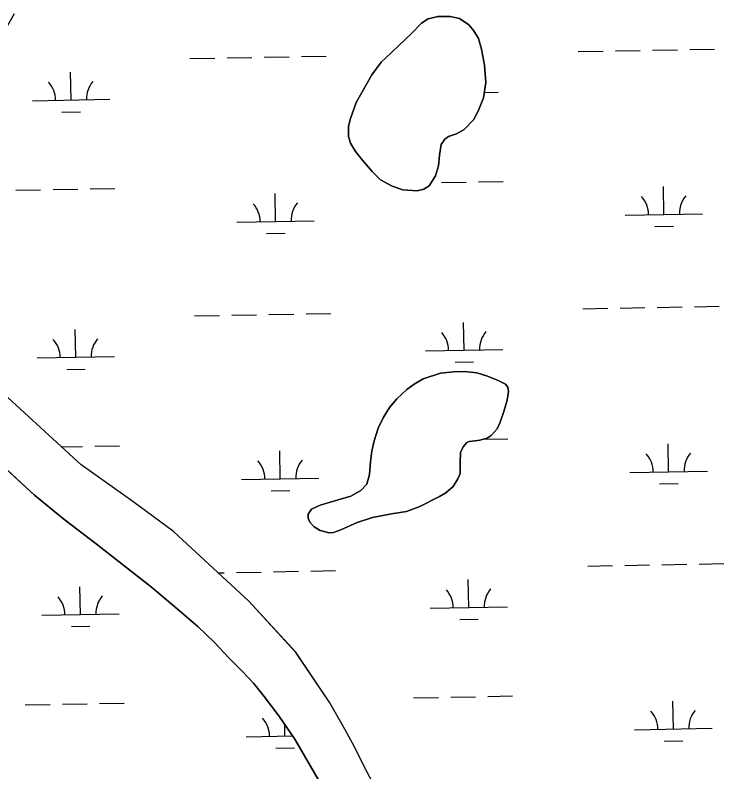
# Model space of a CAD drawing. Extents: x 3957609 to 3995875, y 234277 to 260273.
# Drawn here: x 3989818 to 3990734, y 256828 to 257807 of the extents above; entities that cross this region are included whole.
import ezdxf

# ---------------------------------------------------------------- set-up
doc = ezdxf.new("R2010")
doc.units = 0
doc.layers.add('V-TOPO-SHOR', color=7, linetype='Continuous')
doc.layers.add('V-WETL-SWMP', color=7, linetype='Continuous')

msp = doc.modelspace()

# ---------------------------------------------------------------- linework, layer by layer
at = {"layer": 'V-TOPO-SHOR'}
for points in [[(3989970.2, 257177.693), (3989903.376, 257225.034), (3989809.24, 257311.841), (3989772.439, 257352.135), (3989754.763, 257379.497), (3989744.375, 257400.894), (3989730.078, 257432.986), (3989720.527, 257464.859), (3989714.346, 257498.498), (3989711.841, 257514.128), (3989711.331, 257533.31), (3989711.632, 257557.628), (3989712.935, 257584.512), (3989717.395, 257610.79), (3989729.814, 257648.303), (3989747.783, 257688.757), (3989773.93, 257745.982), (3989780.918, 257761.77), (3989789.272, 257773.401), (3989801.576, 257784.419), (3989806.545, 257789.934), (3989811.919, 257798.612), (3989817.301, 257808.671)], [(3990426.435, 257719.323), (3990423.386, 257699.568), (3990416.593, 257682.597), (3990410.414, 257671.156), (3990398.697, 257658.555), (3990388.394, 257653.261), (3990378.297, 257649.747), (3990373.341, 257646.406), (3990368.567, 257639.509), (3990366.529, 257625.482), (3990365.284, 257611.648), (3990361.274, 257598.817), (3990353.313, 257586.001), (3990346.375, 257581.483), (3990337.667, 257579.347), (3990319.288, 257580.809), (3990305.271, 257585.415), (3990290.481, 257593.781), (3990279.456, 257604.306), (3990266.671, 257619.385), (3990258.02, 257630.295), (3990251.542, 257641.196), (3990249.009, 257649.708), (3990248.87, 257663.151), (3990251.481, 257673.024), (3990259.081, 257693.551), (3990279.2, 257729.246), (3990291.132, 257745.603), (3990304.034, 257758.004), (3990314.158, 257767.251), (3990330.038, 257782.602), (3990343.538, 257796.383), (3990351.866, 257801.684), (3990364.334, 257804.991), (3990380.345, 257804.924), (3990392.393, 257802.104), (3990404.616, 257794.145), (3990411.106, 257786.406), (3990416.994, 257776.299), (3990420.887, 257762.444), (3990424.754, 257741.868), (3990426.435, 257719.323)], [(3990366.615, 257184.437), (3990341.058, 257171.301), (3990323.833, 257165.051), (3990304.643, 257161.772), (3990280.11, 257157.131), (3990260.115, 257150.694), (3990239.318, 257141.294), (3990229.614, 257137.579), (3990224.079, 257137.208), (3990212.624, 257140.223), (3990204.737, 257145.001), (3990199.228, 257151.153), (3990197.076, 257156.302), (3990197.098, 257161.44), (3990201.079, 257167.75), (3990212.569, 257173.236), (3990235.529, 257179.86), (3990251.96, 257184.928), (3990265.036, 257192.187), (3990272.583, 257200.26), (3990275.999, 257212.898), (3990277.453, 257229.497), (3990279.291, 257242.733), (3990282.115, 257256.164), (3990287.524, 257272.55), (3990293.907, 257286.163), (3990302.068, 257299.373), (3990311.606, 257310.602), (3990324.312, 257322.804), (3990334.027, 257329.681), (3990345.324, 257336.55), (3990367.695, 257343.573), (3990384.703, 257345.475), (3990398.939, 257346.008), (3990414.745, 257343.964), (3990428.565, 257339.753), (3990442.381, 257334.357), (3990451.849, 257329.374), (3990454.995, 257325.604), (3990455.959, 257320.064), (3990454.132, 257309.002), (3990449.721, 257294.193), (3990444.916, 257280.574), (3990441.124, 257271.694), (3990433.575, 257263.226), (3990428.025, 257259.494), (3990418.919, 257256.963), (3990412.591, 257256.398), (3990405.075, 257255.439), (3990401.507, 257253.479), (3990397.137, 257248.556), (3990393.942, 257241.056), (3990393.292, 257228.012), (3990393.233, 257214.174), (3990390.438, 257207.266), (3990384.464, 257197.409), (3990374.938, 257189.145), (3990366.615, 257184.437)], [(3990212.237, 256814.267), (3990179.657, 256870.757), (3990158.827, 256900.9), (3990140.151, 256925.891), (3990126.387, 256943.152), (3990111.623, 256958.639), (3990094.299, 256975.914), (3990075.797, 256995.566), (3990054.334, 257016.22), (3990027.741, 257039.072), (3989994.447, 257067.095), (3989922.916, 257123.157), (3989881.333, 257154.97), (3989843.11, 257186.176), (3989790.132, 257234.842)], [(3990281.031, 256813.153), (3990269.264, 256835.151), (3990256.717, 256860.71), (3990244.751, 256882.509), (3990224.734, 256917.591), (3990181.122, 256982.828), (3990120.112, 257048.929), (3990022.826, 257139.109), (3989970.2, 257177.693)]]:
    msp.add_lwpolyline(points, dxfattribs=at)
at = {"layer": 'V-WETL-SWMP'}
for p, q in [((3990351.865, 257801.684), (3990343.539, 257796.383)), ((3990364.334, 257804.992), (3990351.865, 257801.684)), ((3990380.346, 257804.923), (3990364.334, 257804.992)), ((3990392.393, 257802.104), (3990380.346, 257804.923)), ((3990404.616, 257794.144), (3990392.393, 257802.104)), ((3990343.539, 257796.383), (3990330.037, 257782.602)), ((3990411.106, 257786.406), (3990404.616, 257794.144)), ((3990330.037, 257782.602), (3990314.157, 257767.251)), ((3990416.993, 257776.299), (3990411.106, 257786.406)), ((3990420.888, 257762.444), (3990416.993, 257776.299)), ((3990314.157, 257767.251), (3990304.035, 257758.003)), ((3990424.753, 257741.868), (3990420.888, 257762.444)), ((3990545.993, 257759.587), (3990577.988, 257760.169)), ((3990593.985, 257760.46), (3990625.98, 257761.042)), ((3990641.977, 257761.333), (3990673.972, 257761.914)), ((3990689.969, 257762.205), (3990721.964, 257762.787)), ((3990044.168, 257750.463), (3990076.163, 257751.044)), ((3990092.16, 257751.335), (3990124.155, 257751.917)), ((3990140.152, 257752.208), (3990172.147, 257752.79)), ((3990188.144, 257753.08), (3990220.139, 257753.662)), ((3990304.035, 257758.003), (3990291.132, 257745.604)), ((3990291.132, 257745.604), (3990279.201, 257729.246)), ((3990426.436, 257719.324), (3990424.753, 257741.868)), ((3989890.524, 257696.918), (3989889.869, 257732.912)), ((3990279.201, 257729.246), (3990259.081, 257693.551)), ((3990423.386, 257699.568), (3990426.436, 257719.324)), ((3990424.476, 257706.627), (3990442.341, 257706.952)), ((3989840.532, 257696.009), (3989940.516, 257697.827)), ((3990259.081, 257693.551), (3990251.481, 257673.024)), ((3990416.592, 257682.596), (3990423.386, 257699.568)), ((3989878.806, 257681.272), (3989902.802, 257681.708)), ((3990410.414, 257671.157), (3990416.592, 257682.596)), ((3990251.481, 257673.024), (3990248.869, 257663.151)), ((3990248.869, 257663.151), (3990249.009, 257649.707)), ((3990398.697, 257658.555), (3990410.414, 257671.157)), ((3990378.297, 257649.746), (3990388.394, 257653.261)), ((3990388.394, 257653.261), (3990398.697, 257658.555)), ((3990249.009, 257649.707), (3990251.542, 257641.196)), ((3990368.567, 257639.508), (3990373.341, 257646.407)), ((3990373.341, 257646.407), (3990378.297, 257649.746)), ((3990251.542, 257641.196), (3990258.019, 257630.295)), ((3990366.53, 257625.481), (3990368.567, 257639.508)), ((3990258.019, 257630.295), (3990266.671, 257619.385)), ((3990365.284, 257611.648), (3990366.53, 257625.481)), ((3990266.671, 257619.385), (3990279.456, 257604.306)), ((3990279.456, 257604.306), (3990290.481, 257593.781)), ((3990361.275, 257598.816), (3990365.284, 257611.648)), ((3990290.481, 257593.781), (3990305.272, 257585.415)), ((3990353.313, 257586), (3990361.275, 257598.816)), ((3990305.272, 257585.415), (3990319.288, 257580.808)), ((3990346.374, 257581.483), (3990353.313, 257586)), ((3990369.044, 257590.168), (3990401.038, 257590.75)), ((3990417.036, 257591.041), (3990449.03, 257591.623)), ((3990656.684, 257548.961), (3990656.03, 257584.955)), ((3989819.227, 257580.171), (3989851.221, 257580.753)), ((3989867.219, 257581.044), (3989899.213, 257581.625)), ((3989915.211, 257581.916), (3989947.205, 257582.498)), ((3990154.859, 257539.836), (3990154.205, 257575.83)), ((3990319.288, 257580.808), (3990337.667, 257579.346)), ((3990337.667, 257579.346), (3990346.374, 257581.483)), ((3990606.693, 257548.052), (3990706.676, 257549.87)), ((3990104.868, 257538.927), (3990204.851, 257540.745)), ((3990644.967, 257533.314), (3990668.963, 257533.751)), ((3990143.142, 257524.189), (3990167.138, 257524.626)), ((3990552.041, 257426.967), (3990584.036, 257427.549)), ((3990600.033, 257427.84), (3990632.028, 257428.422)), ((3990648.025, 257428.713), (3990680.02, 257429.294)), ((3990696.017, 257429.585), (3990728.012, 257430.167)), ((3990050.216, 257417.842), (3990082.211, 257418.424)), ((3990098.208, 257418.715), (3990130.203, 257419.297)), ((3990146.2, 257419.588), (3990178.195, 257420.17)), ((3990194.192, 257420.46), (3990226.187, 257421.042)), ((3990398.397, 257373.423), (3990397.743, 257409.417)), ((3989896.572, 257364.298), (3989895.917, 257400.292)), ((3990348.405, 257372.514), (3990448.389, 257374.332)), ((3989846.58, 257363.389), (3989946.564, 257365.207)), ((3989884.854, 257348.652), (3989908.851, 257349.088)), ((3990386.68, 257357.776), (3990410.676, 257358.213)), ((3990367.694, 257343.572), (3990345.325, 257336.551)), ((3990384.703, 257345.476), (3990367.694, 257343.572)), ((3990398.939, 257346.008), (3990384.703, 257345.476)), ((3990414.745, 257343.964), (3990398.939, 257346.008)), ((3990428.565, 257339.753), (3990414.745, 257343.964)), ((3990442.38, 257334.356), (3990428.565, 257339.753)), ((3990334.027, 257329.681), (3990324.311, 257322.803)), ((3990345.325, 257336.551), (3990334.027, 257329.681)), ((3990451.848, 257329.373), (3990442.38, 257334.356)), ((3990324.311, 257322.803), (3990311.606, 257310.601)), ((3990454.995, 257325.604), (3990451.848, 257329.373)), ((3990454.133, 257309.002), (3990455.96, 257320.064)), ((3990455.96, 257320.064), (3990454.995, 257325.604)), ((3989903.377, 257225.035), (3989809.24, 257311.841)), ((3990311.606, 257310.601), (3990302.069, 257299.373)), ((3990449.72, 257294.194), (3990454.133, 257309.002)), ((3990302.069, 257299.373), (3990293.907, 257286.163)), ((3990444.917, 257280.574), (3990449.72, 257294.194)), ((3990293.907, 257286.163), (3990287.523, 257272.55)), ((3990441.123, 257271.694), (3990444.917, 257280.574)), ((3990287.523, 257272.55), (3990282.115, 257256.165)), ((3990433.575, 257263.226), (3990441.123, 257271.694)), ((3990428.024, 257259.494), (3990433.575, 257263.226)), ((3990282.115, 257256.165), (3990279.29, 257242.734)), ((3990397.137, 257248.555), (3990401.507, 257253.479)), ((3990401.507, 257253.479), (3990405.074, 257255.44)), ((3990405.074, 257255.44), (3990412.591, 257256.397)), ((3990412.591, 257256.397), (3990418.919, 257256.963)), ((3990418.919, 257256.963), (3990428.024, 257259.494)), ((3990424.239, 257258.442), (3990455.079, 257259.003)), ((3990662.732, 257216.341), (3990662.078, 257252.335)), ((3989877.921, 257248.508), (3989905.261, 257249.005)), ((3989921.259, 257249.296), (3989953.253, 257249.878)), ((3990160.907, 257207.216), (3990160.253, 257243.21)), ((3990279.29, 257242.734), (3990277.454, 257229.497)), ((3990393.942, 257241.057), (3990397.137, 257248.555)), ((3989790.132, 257234.843), (3989843.109, 257186.175)), ((3990393.293, 257228.012), (3990393.942, 257241.057)), ((3989970.2, 257177.692), (3989903.377, 257225.035)), ((3990277.454, 257229.497), (3990275.999, 257212.898)), ((3990393.234, 257214.174), (3990393.293, 257228.012)), ((3990275.999, 257212.898), (3990272.584, 257200.26)), ((3990390.437, 257207.267), (3990393.234, 257214.174)), ((3990612.741, 257215.432), (3990712.724, 257217.25)), ((3990110.916, 257206.307), (3990210.899, 257208.125)), ((3990384.464, 257197.408), (3990390.437, 257207.267)), ((3990272.584, 257200.26), (3990265.037, 257192.187)), ((3990374.939, 257189.146), (3990384.464, 257197.408)), ((3990651.015, 257200.694), (3990675.011, 257201.13)), ((3989843.109, 257186.175), (3989881.333, 257154.97)), ((3990149.19, 257191.569), (3990173.186, 257192.006)), ((3990251.959, 257184.929), (3990235.529, 257179.859)), ((3990265.037, 257192.187), (3990251.959, 257184.929)), ((3990341.058, 257171.302), (3990366.616, 257184.437)), ((3990366.616, 257184.437), (3990374.939, 257189.146)), ((3990022.825, 257139.109), (3989970.2, 257177.692)), ((3990212.569, 257173.236), (3990201.079, 257167.75)), ((3990235.529, 257179.859), (3990212.569, 257173.236)), ((3990201.079, 257167.75), (3990197.098, 257161.441)), ((3990304.642, 257161.771), (3990323.832, 257165.05)), ((3990323.832, 257165.05), (3990341.058, 257171.302)), ((3989881.333, 257154.97), (3989922.915, 257123.157)), ((3990197.098, 257161.441), (3990197.076, 257156.302)), ((3990197.076, 257156.302), (3990199.229, 257151.152)), ((3990260.115, 257150.694), (3990280.109, 257157.132)), ((3990280.109, 257157.132), (3990304.642, 257161.771)), ((3990199.229, 257151.152), (3990204.738, 257145)), ((3990204.738, 257145), (3990212.625, 257140.222)), ((3990239.317, 257141.294), (3990260.115, 257150.694)), ((3990120.111, 257048.929), (3990022.825, 257139.109)), ((3990212.625, 257140.222), (3990224.078, 257137.208)), ((3990224.078, 257137.208), (3990229.615, 257137.579)), ((3990229.615, 257137.579), (3990239.317, 257141.294)), ((3989922.915, 257123.157), (3989994.446, 257067.094)), ((3990558.089, 257094.347), (3990590.084, 257094.929)), ((3990606.081, 257095.22), (3990638.076, 257095.802)), ((3990654.073, 257096.092), (3990686.068, 257096.674)), ((3990702.065, 257096.965), (3990734.06, 257097.547)), ((3990080.483, 257085.663), (3990088.259, 257085.804)), ((3990104.256, 257086.095), (3990136.251, 257086.677)), ((3990152.248, 257086.968), (3990184.243, 257087.55)), ((3990200.24, 257087.84), (3990232.235, 257088.422)), ((3990404.445, 257040.803), (3990403.791, 257076.797)), ((3989902.62, 257031.678), (3989901.966, 257067.672)), ((3989994.446, 257067.094), (3990027.74, 257039.073)), ((3990181.121, 256982.827), (3990120.111, 257048.929)), ((3990027.74, 257039.073), (3990054.334, 257016.221)), ((3990354.453, 257039.894), (3990454.437, 257041.712)), ((3989852.628, 257030.769), (3989952.612, 257032.587)), ((3989890.903, 257016.032), (3989914.899, 257016.468)), ((3990392.728, 257025.156), (3990416.724, 257025.593)), ((3990054.334, 257016.221), (3990075.797, 256995.567)), ((3990075.797, 256995.567), (3990094.298, 256975.913)), ((3990224.734, 256917.591), (3990181.121, 256982.827)), ((3990094.298, 256975.913), (3990111.623, 256958.638)), ((3990111.623, 256958.638), (3990126.386, 256943.152)), ((3990126.386, 256943.152), (3990140.152, 256925.892)), ((3990140.152, 256925.892), (3990158.828, 256900.9)), ((3990333.148, 256924.056), (3990365.142, 256924.637)), ((3990381.14, 256924.928), (3990413.135, 256925.51)), ((3990429.132, 256925.801), (3990461.127, 256926.383)), ((3990668.781, 256883.721), (3990668.126, 256919.715)), ((3989831.323, 256914.931), (3989863.317, 256915.513)), ((3989879.315, 256915.804), (3989911.309, 256916.385)), ((3989927.307, 256916.676), (3989959.302, 256917.258)), ((3990244.751, 256882.509), (3990224.734, 256917.591)), ((3990158.828, 256900.9), (3990179.657, 256870.757)), ((3990166.955, 256874.596), (3990166.684, 256889.531)), ((3990256.718, 256860.709), (3990244.751, 256882.509)), ((3990618.789, 256882.812), (3990718.772, 256884.63)), ((3990116.964, 256873.687), (3990176.88, 256874.776)), ((3990179.657, 256870.757), (3990212.236, 256814.268)), ((3990269.263, 256835.15), (3990256.718, 256860.709)), ((3990657.063, 256868.074), (3990681.059, 256868.51)), ((3990155.238, 256858.949), (3990179.234, 256859.386)), ((3990281.032, 256813.153), (3990269.263, 256835.15))]:
    msp.add_line(p, q, dxfattribs=at)
for centre, start, end in [((3989945.749, 257698.397), 140.269876, 181.813534), ((3989835.281, 257696.389), 0.269879, 41.813537), ((3990601.442, 257548.431), 0.269879, 41.813537), ((3990711.91, 257550.44), 140.269876, 181.813534), ((3990099.617, 257539.306), 0.269879, 41.813537), ((3990210.085, 257541.315), 140.269876, 181.813534), ((3989951.797, 257365.777), 140.269876, 181.813534), ((3990343.155, 257372.894), 0.269879, 41.813537), ((3990453.622, 257374.902), 140.269876, 181.813534), ((3989841.33, 257363.769), 0.269879, 41.813537), ((3990607.49, 257215.811), 0.269879, 41.813537), ((3990717.958, 257217.82), 140.269876, 181.813534), ((3990105.665, 257206.686), 0.269879, 41.813537), ((3990216.133, 257208.695), 140.269876, 181.813534), ((3989957.845, 257033.157), 140.269876, 181.813534), ((3990349.203, 257040.273), 0.269879, 41.813537), ((3990459.67, 257042.282), 140.269876, 181.813534), ((3989847.378, 257031.149), 0.269879, 41.813537), ((3990613.538, 256883.191), 0.269879, 41.813537), ((3990724.006, 256885.2), 140.269876, 181.813534), ((3990111.713, 256874.066), 0.269879, 41.813537)]:
    msp.add_arc(centre, 35.246, start, end, dxfattribs=at)

doc.saveas('drawing.dxf')
